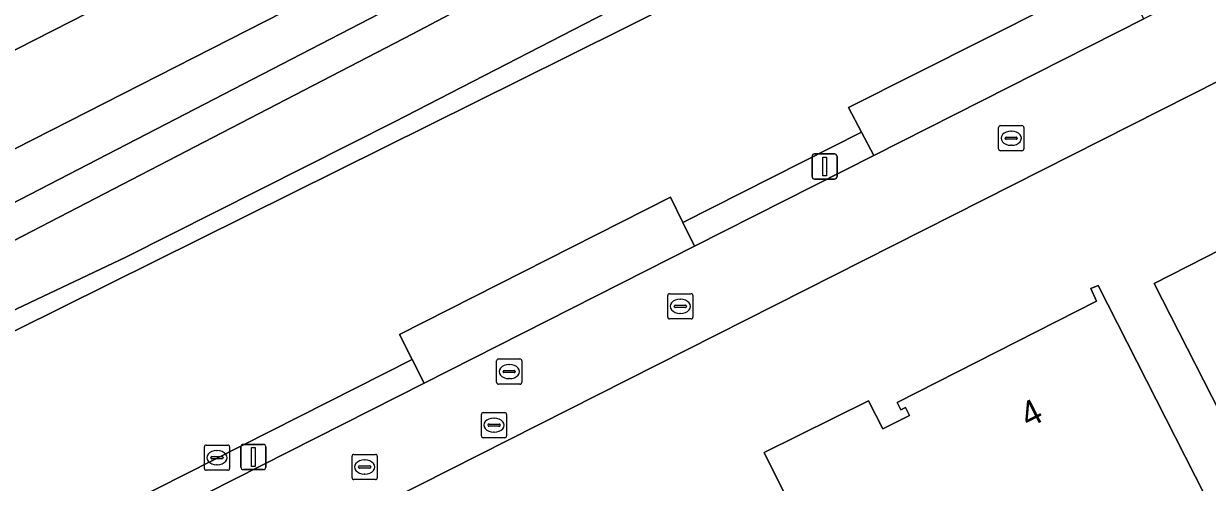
# Model space of a CAD drawing. Extents: x 158835 to 160077, y 386387 to 387778.
# Drawn here: x 159393.25 to 159440.19, y 386926.03 to 386944.24 of the extents above; entities that cross this region are included whole.
import ezdxf

# ---------------------------------------------------------------- set-up
doc = ezdxf.new("R2010")
doc.units = 0
for name, color, linetype in [('IMGEO_Berm_groen', 7, 'Continuous'), ('IMGEO_Brandkraan', 7, 'Continuous'), ('IMGEO_Erf', 7, 'Continuous'), ('IMGEO_Fietspad_gesloten', 7, 'Continuous'), ('IMGEO_Groenvoorziening', 7, 'Continuous'), ('IMGEO_Kolk', 7, 'Continuous'), ('IMGEO_Lichtmast', 7, 'Continuous'), ('IMGEO_Oever', 7, 'Continuous'), ('IMGEO_Pand', 7, 'Continuous'), ('IMGEO_Pand_nummerreeks', 7, 'Continuous'), ('IMGEO_Parkeervlak_open', 7, 'Continuous'), ('IMGEO_Rijbaan_lokaal_open', 7, 'Continuous'), ('IMGEO_Rioolput', 7, 'Continuous'), ('IMGEO_Voetpad_open', 7, 'Continuous'), ('IMGEO_Waterloop', 7, 'Continuous')]:
    doc.layers.add(name, color=color, linetype=linetype)

msp = doc.modelspace()

# ---------------------------------------------------------------- linework, layer by layer
at = {"layer": 'IMGEO_Berm_groen'}
msp.add_lwpolyline([(159387.376, 386940.385), (159435.723, 386965.048)], dxfattribs=at)
at = {"layer": 'IMGEO_Brandkraan'}
for p, q in [((159400.412, 386926.582), (159400.412, 386927.434)), ((159400.487, 386927.508), (159401.339, 386927.508)), ((159401.413, 386927.434), (159401.413, 386926.582)), ((159400.671, 386927.002), (159400.671, 386927.014)), ((159401.109, 386926.965), (159400.711, 386926.965)), ((159400.714, 386927.051), (159401.112, 386927.051)), ((159400.9, 386927.288), (159400.925, 386927.288)), ((159401.155, 386927.014), (159401.155, 386927.002)), ((159401.339, 386926.508), (159400.487, 386926.508)), ((159400.923, 386926.728), (159400.898, 386926.728))]:
    msp.add_line(p, q, dxfattribs=at)
for points in [[(159400.412, 386926.582), (159400.412, 386927.434)], [(159400.487, 386927.508), (159401.339, 386927.508)], [(159401.413, 386927.434), (159401.413, 386926.582)], [(159401.339, 386926.508), (159400.487, 386926.508)]]:
    msp.add_lwpolyline(points, dxfattribs=at)
for centre, radius, start, end in [((159400.489, 386927.432), 0.0765, 91.552, 178.448), ((159400.489, 386927.432), 0.0765, 91.552, 178.448), ((159401.337, 386927.432), 0.0765, 1.552, 88.448), ((159401.337, 386927.432), 0.0765, 1.552, 88.448), ((159400.711, 386927.011), 0.0403, 85.8775, 175.7526), ((159400.708, 386927.001), 0.0366, 178.938, 274.7102), ((159401.112, 386927.008), 0.043, 264.8664, 352.4533), ((159401.116, 386927.013), 0.0386, 1.7309, 96.639), ((159400.489, 386926.584), 0.0765, 181.552, 268.448), ((159400.489, 386926.584), 0.0765, 181.552, 268.448), ((159401.337, 386926.584), 0.0765, 271.552, 358.448), ((159401.337, 386926.584), 0.0765, 271.552, 358.448)]:
    msp.add_arc(centre, radius, start, end, dxfattribs=at)
for centre, major_axis, ratio, start_param, end_param in [((159400.899, 386927.008), (-0.387, 0.002), 0.722429, 4.712389, 7.853982), ((159400.924, 386927.008), (-0.39, 0.002), 0.717154, 1.570796, 4.712389)]:
    msp.add_ellipse(centre, major_axis=major_axis, ratio=ratio, start_param=start_param, end_param=end_param, dxfattribs=at)
at = {"layer": 'IMGEO_Erf'}
for points in [[(159473.085, 386908.739), (159475.721, 386914.323), (159476.01, 386915.117), (159476.227, 386915.934), (159476.37, 386916.766), (159476.439, 386917.609), (159476.431, 386918.454), (159476.349, 386919.295), (159476.191, 386920.125), (159475.96, 386920.938), (159475.658, 386921.727), (159475.5, 386922.069), (159463.326, 386946.18), (159460.362, 386951.981), (159459.796, 386951.717), (159454.78, 386949.145), (159387.788, 386915.226), (159373.688, 386885.092), (159382.151, 386870.655)], [(159441.348, 386927.52), (159438.079, 386933.924), (159447.381, 386938.672), (159446.629, 386940.191), (159452.454, 386944.044)]]:
    msp.add_lwpolyline(points, dxfattribs=at)
msp.add_lwpolyline([(159425.291, 386921.817), (159422.617, 386927.21), (159426.752, 386929.26), (159427.311, 386928.155), (159428.375, 386928.683), (159428.221, 386928.994), (159428.031, 386928.903), (159427.888, 386929.199), (159435.796, 386933.227), (159435.571, 386933.717), (159435.853, 386933.847), (159442.772, 386920.237), (159442.482, 386920.088), (159442.249, 386920.54), (159434.397, 386916.503), (159430.333, 386924.409)], close=True, dxfattribs=at)
at = {"layer": 'IMGEO_Fietspad_gesloten'}
msp.add_lwpolyline([(159386.519, 386936.025), (159434.012, 386960.244), (159437.242, 386961.891), (159435.723, 386965.048), (159387.376, 386940.385)], dxfattribs=at)
at = {"layer": 'IMGEO_Groenvoorziening'}
msp.add_lwpolyline([(159332.172, 386900.099), (159339.03, 386909.825), (159341.407, 386912.222), (159344.595, 386914.968), (159353.41, 386920.761), (159367.113, 386928.324), (159370.995, 386929.506), (159385.785, 386933.475), (159425.412, 386953.997), (159434.793, 386958.672), (159434.012, 386960.244), (159386.519, 386936.025)], dxfattribs=at)
msp.add_lwpolyline([(159426.473, 386939.935), (159425.959, 386940.91), (159436.694, 386946.325), (159437.191, 386945.362), (159454.436, 386954.123), (159458.282, 386956.083), (159457.971, 386956.706), (159457.606, 386957.3), (159457.189, 386957.858), (159456.724, 386958.376), (159456.214, 386958.851), (159455.963, 386959.046), (159444.244, 386952.199), (159437.136, 386954.065), (159414.812, 386942.941), (159383.823, 386927.545), (159375.595, 386925.829), (159379.553, 386922.312), (159383.008, 386919.242), (159383.953, 386918.403), (159408.648, 386930.908), (159408.146, 386931.898), (159418.899, 386937.349), (159419.39, 386936.348)], close=True, dxfattribs=at)
at = {"layer": 'IMGEO_Kolk'}
for p, q in [((159431.908, 386939.264), (159431.908, 386940.116)), ((159431.983, 386940.19), (159432.835, 386940.19)), ((159432.909, 386940.116), (159432.909, 386939.264)), ((159432.167, 386939.684), (159432.167, 386939.696)), ((159432.605, 386939.647), (159432.207, 386939.647)), ((159432.21, 386939.733), (159432.608, 386939.733)), ((159432.396, 386939.97), (159432.421, 386939.97)), ((159432.651, 386939.696), (159432.651, 386939.684)), ((159432.835, 386939.19), (159431.983, 386939.19)), ((159432.419, 386939.41), (159432.394, 386939.41)), ((159418.861, 386933.515), (159419.713, 386933.515)), ((159418.786, 386932.589), (159418.786, 386933.441)), ((159419.088, 386933.058), (159419.486, 386933.058)), ((159419.274, 386933.295), (159419.299, 386933.295)), ((159419.787, 386933.441), (159419.787, 386932.589)), ((159419.045, 386933.009), (159419.045, 386933.021)), ((159419.483, 386932.972), (159419.085, 386932.972)), ((159419.297, 386932.735), (159419.272, 386932.735)), ((159419.529, 386933.021), (159419.529, 386933.009)), ((159419.713, 386932.515), (159418.861, 386932.515)), ((159406.27, 386926.209), (159406.27, 386927.061)), ((159406.345, 386927.135), (159407.197, 386927.135)), ((159407.271, 386927.061), (159407.271, 386926.209)), ((159406.529, 386926.629), (159406.529, 386926.641)), ((159406.967, 386926.592), (159406.569, 386926.592)), ((159406.572, 386926.678), (159406.97, 386926.678)), ((159406.758, 386926.915), (159406.783, 386926.915)), ((159407.013, 386926.641), (159407.013, 386926.629)), ((159407.197, 386926.135), (159406.345, 386926.135)), ((159406.781, 386926.355), (159406.756, 386926.355))]:
    msp.add_line(p, q, dxfattribs=at)
for points in [[(159431.908, 386939.264), (159431.908, 386940.116)], [(159431.983, 386940.19), (159432.835, 386940.19)], [(159432.909, 386940.116), (159432.909, 386939.264)], [(159432.835, 386939.19), (159431.983, 386939.19)], [(159418.861, 386933.515), (159419.713, 386933.515)], [(159418.786, 386932.589), (159418.786, 386933.441)], [(159419.787, 386933.441), (159419.787, 386932.589)], [(159419.713, 386932.515), (159418.861, 386932.515)], [(159406.27, 386926.209), (159406.27, 386927.061)], [(159406.345, 386927.135), (159407.197, 386927.135)], [(159407.271, 386927.061), (159407.271, 386926.209)], [(159407.197, 386926.135), (159406.345, 386926.135)]]:
    msp.add_lwpolyline(points, dxfattribs=at)
for centre, radius, start, end in [((159431.985, 386940.114), 0.0765, 91.552, 178.448), ((159431.985, 386940.114), 0.0765, 91.552, 178.448), ((159432.833, 386940.114), 0.0765, 1.552, 88.448), ((159432.833, 386940.114), 0.0765, 1.552, 88.448), ((159432.207, 386939.693), 0.0403, 85.8775, 175.7526), ((159432.204, 386939.683), 0.0366, 178.938, 274.7102), ((159432.608, 386939.69), 0.043, 264.8664, 352.4533), ((159432.612, 386939.695), 0.0386, 1.7309, 96.639), ((159431.985, 386939.266), 0.0765, 181.552, 268.448), ((159431.985, 386939.266), 0.0765, 181.552, 268.448), ((159432.833, 386939.266), 0.0765, 271.552, 358.448), ((159432.833, 386939.266), 0.0765, 271.552, 358.448), ((159418.863, 386933.439), 0.0765, 91.552, 178.448), ((159418.863, 386933.439), 0.0765, 91.552, 178.448), ((159419.711, 386933.439), 0.0765, 1.552, 88.448), ((159419.711, 386933.439), 0.0765, 1.552, 88.448), ((159419.085, 386933.018), 0.0403, 85.8775, 175.7526), ((159419.49, 386933.02), 0.0386, 1.7309, 96.639), ((159418.863, 386932.591), 0.0765, 181.552, 268.448), ((159418.863, 386932.591), 0.0765, 181.552, 268.448), ((159419.082, 386933.008), 0.0366, 178.938, 274.7102), ((159419.486, 386933.015), 0.043, 264.8664, 352.4533), ((159419.711, 386932.591), 0.0765, 271.552, 358.448), ((159419.711, 386932.591), 0.0765, 271.552, 358.448), ((159406.347, 386927.059), 0.0765, 91.552, 178.448), ((159406.347, 386927.059), 0.0765, 91.552, 178.448), ((159407.195, 386927.059), 0.0765, 1.552, 88.448), ((159407.195, 386927.059), 0.0765, 1.552, 88.448), ((159406.569, 386926.638), 0.0403, 85.8775, 175.7526), ((159406.566, 386926.628), 0.0366, 178.938, 274.7102), ((159406.97, 386926.635), 0.043, 264.8664, 352.4533), ((159406.974, 386926.64), 0.0386, 1.7309, 96.639), ((159406.347, 386926.211), 0.0765, 181.552, 268.448), ((159406.347, 386926.211), 0.0765, 181.552, 268.448), ((159407.195, 386926.211), 0.0765, 271.552, 358.448), ((159407.195, 386926.211), 0.0765, 271.552, 358.448)]:
    msp.add_arc(centre, radius, start, end, dxfattribs=at)
for centre, major_axis, ratio, start_param, end_param in [((159432.395, 386939.69), (-0.387, 0.002), 0.722429, 4.712389, 7.853982), ((159432.42, 386939.69), (-0.39, 0.002), 0.717154, 1.570796, 4.712389), ((159419.273, 386933.015), (-0.387, 0.002), 0.722429, 4.712389, 7.853982), ((159419.298, 386933.015), (-0.39, 0.002), 0.717154, 1.570796, 4.712389), ((159406.757, 386926.635), (-0.387, 0.002), 0.722429, 4.712389, 7.853982), ((159406.782, 386926.635), (-0.39, 0.002), 0.717154, 1.570796, 4.712389)]:
    msp.add_ellipse(centre, major_axis=major_axis, ratio=ratio, start_param=start_param, end_param=end_param, dxfattribs=at)
at = {"layer": 'IMGEO_Lichtmast'}
for p, q in [((159424.512, 386938.168), (159424.512, 386938.968)), ((159424.512, 386938.968), (159424.512, 386938.168)), ((159424.612, 386939.068), (159425.402, 386939.068)), ((159425.402, 386939.068), (159424.612, 386939.068)), ((159425.502, 386938.968), (159425.502, 386938.168)), ((159425.502, 386938.168), (159425.502, 386938.968)), ((159425.402, 386938.068), (159424.612, 386938.068)), ((159424.612, 386938.068), (159425.402, 386938.068)), ((159401.859, 386926.634), (159401.859, 386927.434)), ((159401.859, 386927.434), (159401.859, 386926.634)), ((159401.959, 386927.534), (159402.749, 386927.534)), ((159402.749, 386927.534), (159401.959, 386927.534)), ((159402.849, 386927.434), (159402.849, 386926.634)), ((159402.849, 386926.634), (159402.849, 386927.434)), ((159402.749, 386926.534), (159401.959, 386926.534)), ((159401.959, 386926.534), (159402.749, 386926.534))]:
    msp.add_line(p, q, dxfattribs=at)
for points in [[(159424.932, 386938.943), (159425.082, 386938.943), (159425.082, 386938.193), (159424.932, 386938.193), (159424.932, 386938.943)], [(159402.279, 386927.409), (159402.429, 386927.409), (159402.429, 386926.659), (159402.279, 386926.659), (159402.279, 386927.409)]]:
    msp.add_lwpolyline(points, dxfattribs=at)
for centre, start, end in [((159424.612, 386938.968), 90, 180), ((159424.612, 386938.968), 90, 180), ((159425.402, 386938.968), 0, 90), ((159425.402, 386938.968), 360, 90), ((159424.612, 386938.168), 180, 270), ((159424.612, 386938.168), 180, 270), ((159425.402, 386938.168), 270, 0), ((159425.402, 386938.168), 270, 0), ((159401.959, 386927.434), 90, 180), ((159401.959, 386927.434), 90, 180), ((159402.749, 386927.434), 0, 90), ((159402.749, 386927.434), 360, 90), ((159401.959, 386926.634), 180, 270), ((159401.959, 386926.634), 180, 270), ((159402.749, 386926.634), 270, 0), ((159402.749, 386926.634), 270, 0)]:
    msp.add_arc(centre, 0.1, start, end, dxfattribs=at)
at = {"layer": 'IMGEO_Oever'}
for points in [[(159434.793, 386958.672), (159425.412, 386953.997), (159385.785, 386933.475), (159370.995, 386929.506), (159367.113, 386928.324), (159353.41, 386920.761), (159344.595, 386914.968), (159341.407, 386912.222), (159339.03, 386909.825), (159332.172, 386900.099)], [(159387.446, 386932.829), (159408.678, 386943.835), (159434.099, 386957.264), (159434.364, 386956.666), (159435.524, 386957.108), (159436.161, 386955.67), (159435.349, 386955.342), (159435.657, 386954.536), (159419.477, 386946.302), (159407.957, 386940.347), (159397.3, 386934.967), (159384.343, 386928.827), (159383.419, 386928.396), (159370.134, 386925.09), (159368.82, 386924.762), (159364.692, 386922.482), (159349.703, 386914.207), (159347.074, 386912.4), (159345.062, 386910.614), (159342.31, 386907.883), (159334.364, 386897.636), (159332.269, 386896.343), (159329.559, 386895.829), (159329.252, 386895.292)], [(159353.377, 386915.342), (159369.094, 386923.958), (159375.595, 386925.829), (159383.823, 386927.545), (159414.812, 386942.941), (159437.136, 386954.065)]]:
    msp.add_lwpolyline(points, dxfattribs=at)
at = {"layer": 'IMGEO_Pand'}
msp.add_lwpolyline([(159452.454, 386944.044), (159446.629, 386940.191), (159447.381, 386938.672), (159438.079, 386933.924), (159441.348, 386927.52), (159463.614, 386938.836), (159460.354, 386945.272), (159460.063, 386945.122), (159460.2, 386944.856), (159456.316, 386942.875)], dxfattribs=at)
msp.add_lwpolyline([(159430.333, 386924.409), (159434.397, 386916.503), (159442.249, 386920.54), (159442.482, 386920.088), (159442.772, 386920.237), (159435.853, 386933.847), (159435.571, 386933.717), (159435.796, 386933.227), (159427.888, 386929.199), (159428.031, 386928.903), (159428.221, 386928.994), (159428.375, 386928.683), (159427.311, 386928.155), (159426.752, 386929.26), (159422.617, 386927.21), (159425.291, 386921.817)], close=True, dxfattribs=at)
at = {"layer": 'IMGEO_Parkeervlak_open'}
for points in [[(159437.191, 386945.362), (159436.694, 386946.325), (159425.959, 386940.91), (159426.473, 386939.935), (159426.962, 386939.007), (159437.67, 386944.434)], [(159419.39, 386936.348), (159418.899, 386937.349), (159408.146, 386931.898), (159408.648, 386930.908), (159409.125, 386929.969), (159419.853, 386935.405)]]:
    msp.add_lwpolyline(points, close=True, dxfattribs=at)
at = {"layer": 'IMGEO_Rijbaan_lokaal_open'}
msp.add_lwpolyline([(159453.165, 386952.285), (159437.67, 386944.434), (159426.962, 386939.007), (159419.853, 386935.405), (159409.125, 386929.969), (159384.416, 386917.449), (159387.788, 386915.226), (159454.78, 386949.145), (159459.796, 386951.717), (159458.202, 386954.87)], close=True, dxfattribs=at)
at = {"layer": 'IMGEO_Rioolput'}
for p, q in [((159412.001, 386929.999), (159412.001, 386930.851)), ((159412.076, 386930.925), (159412.928, 386930.925)), ((159412.489, 386930.705), (159412.514, 386930.705)), ((159413.002, 386930.851), (159413.002, 386929.999)), ((159412.26, 386930.419), (159412.26, 386930.431)), ((159412.698, 386930.382), (159412.3, 386930.382)), ((159412.303, 386930.468), (159412.701, 386930.468)), ((159412.744, 386930.431), (159412.744, 386930.419)), ((159412.928, 386929.925), (159412.076, 386929.925)), ((159412.512, 386930.145), (159412.487, 386930.145)), ((159411.398, 386927.871), (159411.398, 386928.723)), ((159411.473, 386928.797), (159412.325, 386928.797)), ((159411.886, 386928.577), (159411.911, 386928.577)), ((159412.399, 386928.723), (159412.399, 386927.871)), ((159411.657, 386928.291), (159411.657, 386928.303)), ((159412.095, 386928.254), (159411.697, 386928.254)), ((159411.7, 386928.34), (159412.098, 386928.34)), ((159411.909, 386928.017), (159411.884, 386928.017)), ((159412.141, 386928.303), (159412.141, 386928.291)), ((159412.325, 386927.797), (159411.473, 386927.797))]:
    msp.add_line(p, q, dxfattribs=at)
for points in [[(159412.001, 386929.999), (159412.001, 386930.851)], [(159412.076, 386930.925), (159412.928, 386930.925)], [(159413.002, 386930.851), (159413.002, 386929.999)], [(159412.928, 386929.925), (159412.076, 386929.925)], [(159411.398, 386927.871), (159411.398, 386928.723)], [(159411.473, 386928.797), (159412.325, 386928.797)], [(159412.399, 386928.723), (159412.399, 386927.871)], [(159412.325, 386927.797), (159411.473, 386927.797)]]:
    msp.add_lwpolyline(points, dxfattribs=at)
for centre, radius, start, end in [((159412.078, 386930.849), 0.0765, 91.552, 178.448), ((159412.078, 386930.849), 0.0765, 91.552, 178.448), ((159412.926, 386930.849), 0.0765, 1.552, 88.448), ((159412.926, 386930.849), 0.0765, 1.552, 88.448), ((159412.3, 386930.428), 0.0403, 85.8775, 175.7526), ((159412.297, 386930.418), 0.0366, 178.938, 274.7102), ((159412.701, 386930.425), 0.043, 264.8664, 352.4533), ((159412.705, 386930.43), 0.0386, 1.7309, 96.639), ((159412.078, 386930.001), 0.0765, 181.552, 268.448), ((159412.078, 386930.001), 0.0765, 181.552, 268.448), ((159412.926, 386930.001), 0.0765, 271.552, 358.448), ((159412.926, 386930.001), 0.0765, 271.552, 358.448), ((159411.475, 386928.721), 0.0765, 91.552, 178.448), ((159411.475, 386928.721), 0.0765, 91.552, 178.448), ((159412.323, 386928.721), 0.0765, 1.552, 88.448), ((159412.323, 386928.721), 0.0765, 1.552, 88.448), ((159411.697, 386928.3), 0.0403, 85.8775, 175.7526), ((159411.694, 386928.29), 0.0366, 178.938, 274.7102), ((159412.098, 386928.297), 0.043, 264.8664, 352.4533), ((159412.102, 386928.302), 0.0386, 1.7309, 96.639), ((159411.475, 386927.873), 0.0765, 181.552, 268.448), ((159411.475, 386927.873), 0.0765, 181.552, 268.448), ((159412.323, 386927.873), 0.0765, 271.552, 358.448), ((159412.323, 386927.873), 0.0765, 271.552, 358.448)]:
    msp.add_arc(centre, radius, start, end, dxfattribs=at)
for centre, major_axis, ratio, start_param, end_param in [((159412.488, 386930.425), (-0.387, 0.002), 0.722429, 4.712389, 7.853982), ((159412.513, 386930.425), (-0.39, 0.002), 0.717154, 1.570796, 4.712389), ((159411.885, 386928.297), (-0.387, 0.002), 0.722429, 4.712389, 7.853982), ((159411.91, 386928.297), (-0.39, 0.002), 0.717154, 1.570796, 4.712389)]:
    msp.add_ellipse(centre, major_axis=major_axis, ratio=ratio, start_param=start_param, end_param=end_param, dxfattribs=at)
at = {"layer": 'IMGEO_Voetpad_open'}
for points in [[(159426.473, 386939.935), (159419.39, 386936.348), (159419.853, 386935.405), (159426.962, 386939.007)], [(159408.648, 386930.908), (159383.953, 386918.403), (159383.738, 386918.294), (159384.153, 386917.492), (159384.278, 386917.521), (159384.416, 386917.449), (159409.125, 386929.969)]]:
    msp.add_lwpolyline(points, close=True, dxfattribs=at)
at = {"layer": 'IMGEO_Waterloop'}
msp.add_lwpolyline([(159383.419, 386928.396), (159384.343, 386928.827), (159397.3, 386934.967), (159407.957, 386940.347), (159419.477, 386946.302), (159435.657, 386954.536), (159435.349, 386955.342), (159436.161, 386955.67), (159435.524, 386957.108), (159434.364, 386956.666), (159434.099, 386957.264), (159408.678, 386943.835), (159387.446, 386932.829)], dxfattribs=at)

# ---------------------------------------------------------------- texts
at = {"layer": 'IMGEO_Pand_nummerreeks'}
msp.add_text('4', height=1, rotation=26.9924, dxfattribs=at).set_placement((159433.086, 386928.166))

doc.saveas('drawing.dxf')
